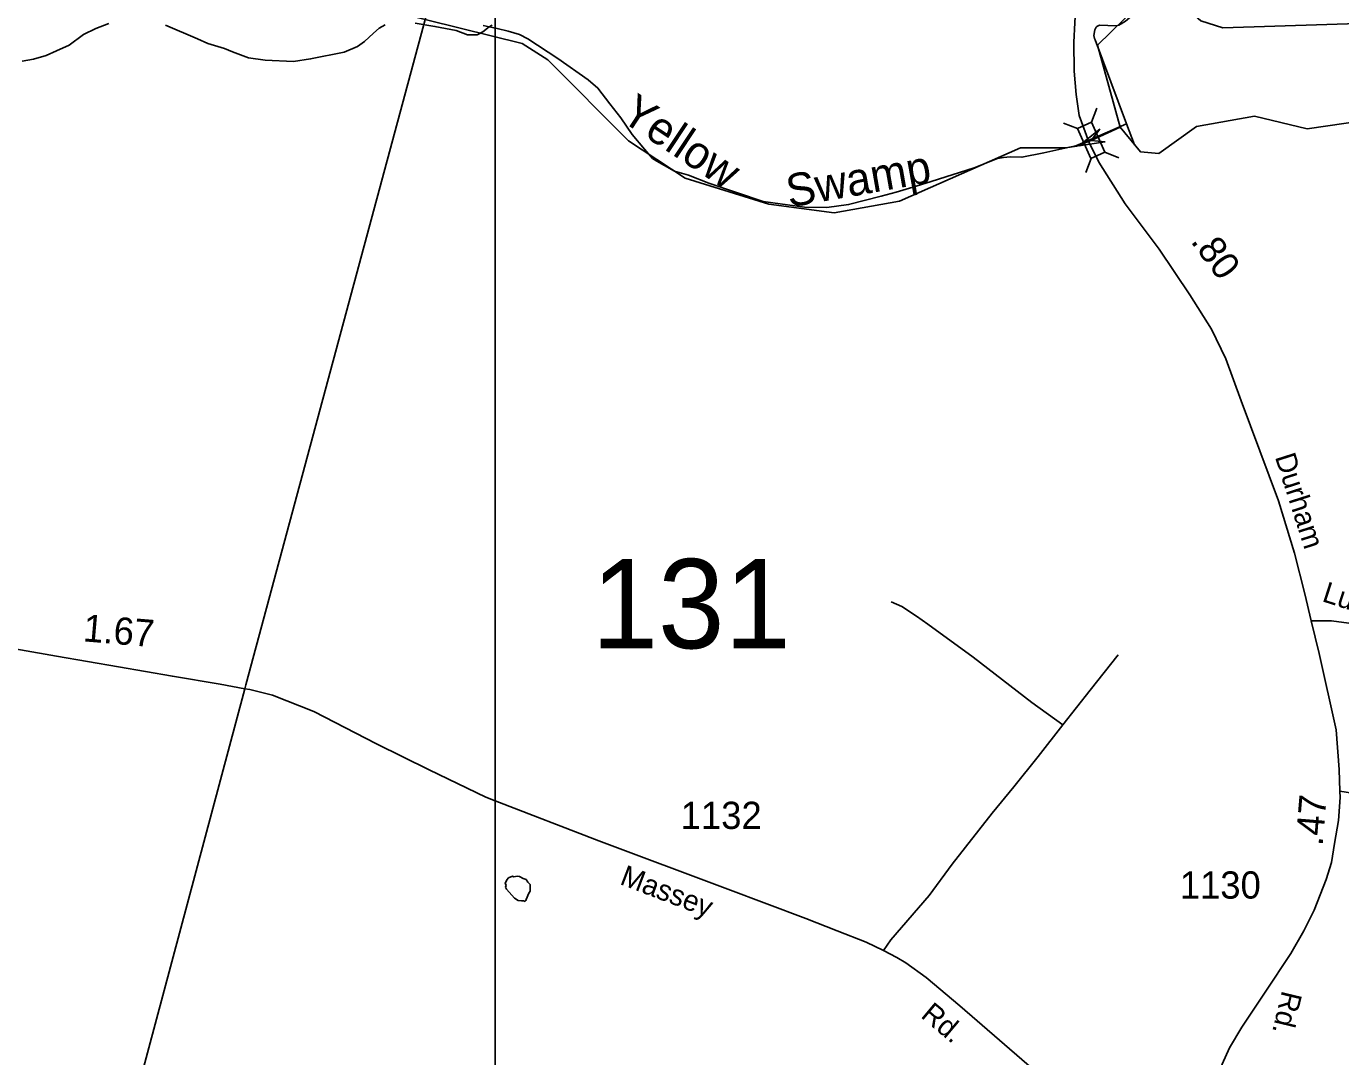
# Model space of a CAD drawing. Extents: x 2206922 to 2357709, y 510027 to 673830.
# Drawn here: x 2276310 to 2282342, y 554284 to 559014 of the extents above; entities that cross this region are included whole.
import ezdxf

# ---------------------------------------------------------------- set-up
doc = ezdxf.new("R2010")
doc.units = 0
for name, color, linetype in [('Exist Hydrographic Creek Single Shore', 7, 'Continuous'), ('Exist Hydrographic Creek Single Shore Label', 7, 'Continuous'), ('Exist Hydrographic Lake Shore', 7, 'Continuous'), ('Exist Hydrographic Misc Water Feature', 7, 'Continuous'), ('Exist Road Non-System Type 51', 7, 'Continuous'), ('Exist Road Secondary Mileage Hundredths English Label', 7, 'Continuous'), ('Exist Road Secondary Structure Standard Bridge Attributed CELL', 7, 'Continuous'), ('Exist Road Secondary Structure Standard Bridge CELL', 7, 'Continuous'), ('Exist Road Secondary Structure Standard Bridge Number Label', 7, 'Continuous'), ('Exist Road Secondary Type 51 Attributed', 7, 'Continuous'), ('Exist Road Secondary Type 51 Label', 7, 'Continuous'), ('Exist Road Secondary Type 51 Number Label', 7, 'Continuous'), ('Exist Utilities Electrical Transmission Line', 7, 'Continuous'), ('Map Preparation Inset Cut Line', 7, 'Continuous')]:
    doc.layers.add(name, color=color, linetype=linetype)

msp = doc.modelspace()

# ---------------------------------------------------------------- linework, layer by layer
at = {"layer": 'Exist Hydrographic Creek Single Shore'}
msp.add_lwpolyline([(2278010.7, 559077.1), (2278586.7, 558934.3), (2278703.8, 558859.8), (2279073.7, 558488.3), (2279333.7, 558315.8), (2279717.8, 558196.6), (2280017.8, 558157.7), (2280317.8, 558210.7), (2280872.9, 558455.2), (2281080.1, 558455.8), (2281130.4, 558462.7), (2281196.7, 558489), (2281329.7, 558551)], dxfattribs=at)
at = {"layer": 'Exist Hydrographic Lake Shore'}
for points in [[(2281329.7, 558551), (2281226.8, 558926.9), (2281474.9, 559171.2), (2281540.9, 559179.7), (2281700.9, 559038.8), (2281800.7, 559007.2), (2282516.8, 559028.8), (2282607.8, 559056.5), (2282738.8, 559306.4), (2282796.9, 559364.2), (2283186.9, 559536.7), (2283244.9, 559535.6), (2283295.8, 559495.2), (2283312.8, 559435.8)], [(2282679.8, 558530.3), (2282545.9, 558595.3), (2282187.9, 558543.5), (2281945.9, 558600.9), (2281679.7, 558553.7), (2281506.9, 558429.4), (2281422.8, 558437.6), (2281329.7, 558551)]]:
    msp.add_lwpolyline(points, dxfattribs=at)
at = {"layer": 'Exist Hydrographic Misc Water Feature'}
msp.add_line((2281396.4, 558469), (2281359, 558566.7), dxfattribs=at)
for points in [[(2281212, 558957.1), (2281209.6, 558971.2), (2281213.7, 558997.4), (2281219.4, 559009.1), (2281223.5, 559013.3), (2281235.4, 559019.2), (2281311.1, 559016), (2281323.4, 559018.2), (2281335, 559024.5), (2281355.1, 559036.5), (2281372.8, 559052.5), (2281406.4, 559118.8), (2281423.8, 559157.1), (2281429.8, 559167.2), (2281441.3, 559183.3), (2281449.5, 559191.4), (2281467.1, 559203.3), (2281491.3, 559215.9), (2281526.8, 559230), (2281545, 559234.2), (2281556.9, 559234.4)], [(2276689.6, 559026.5), (2276629.7, 559003.9), (2276572.3, 558975.7), (2276506.9, 558927.1), (2276448.9, 558900.6), (2276401.3, 558879.8), (2276343.3, 558863.4), (2276291.8, 558852.9)], [(2277957, 559020.5), (2277929.1, 559004.4), (2277903.3, 558981.9), (2277861.7, 558943.6), (2277829.9, 558921.2), (2277768.6, 558894.8), (2277615, 558863.6), (2277536.7, 558852.6), (2277407.1, 558857.6), (2277330.6, 558868.7), (2277256.6, 558896.1), (2277220.5, 558911.6), (2277144, 558934.9), (2277096.2, 558956.3), (2276949.8, 559018.9)], [(2278434.8, 559010.9), (2278405.1, 558988.6), (2278379, 558974.7), (2278335.1, 558974), (2278283.1, 558993.6), (2278185.2, 559012.8), (2278095, 559027.7)], [(2278448.9, 559019.3), (2278434.8, 559010.9)], [(2278434.8, 559010.9), (2278406.9, 559016.8)], [(2281359, 558566.7), (2281295.7, 558538.1), (2281190.5, 558493.2), (2281126.5, 558464.7), (2281076.5, 558454.4), (2280979.1, 558433.4), (2280879, 558412.3), (2280825.3, 558414), (2280795.1, 558411.6), (2280767.3, 558407.3), (2280659.8, 558364.3), (2280462.5, 558300.7), (2280394.5, 558279.8), (2280302.8, 558253), (2280233.5, 558234.3), (2280083.8, 558195.2), (2279983.8, 558182.3), (2279881.8, 558183), (2279691.6, 558209.2), (2279442.8, 558292.9), (2279348.7, 558330.3), (2279284.3, 558349.3), (2279204.3, 558394.6), (2279184.3, 558406.5), (2279147.8, 558450.2), (2279091, 558517.5), (2279038.5, 558593.1), (2278987.8, 558658.4), (2278933.3, 558729.8), (2278888.6, 558767.4), (2278750, 558866.1), (2278611.5, 558956.8), (2278573.2, 558976.3), (2278521.3, 558991.8), (2278470.9, 559003.5), (2278434.8, 559010.9)], [(2281359, 558566.7), (2281216.1, 558951.2), (2281212, 558957.1)], [(2278550.8, 555012.1), (2278514.1, 555052.2), (2278510.2, 555062), (2278511.9, 555069.9), (2278507.6, 555079.9), (2278511.9, 555087.7), (2278515.8, 555096.1), (2278523.6, 555104.2), (2278541.4, 555112.1), (2278547.6, 555110.3), (2278563.6, 555112.4), (2278573.4, 555110.5), (2278591.2, 555102.5), (2278604, 555096.6), (2278611.7, 555084.9), (2278622, 555074.8), (2278622.2, 555061), (2278622.2, 555043.1), (2278616.3, 555035.1), (2278604.4, 555004.9), (2278602.3, 555000.7), (2278598.8, 554996.8), (2278594.3, 554998.7), (2278590.6, 554998.8), (2278586.3, 554998.7), (2278582.6, 554998.8), (2278568.3, 555000.6), (2278550.8, 555012.1)]]:
    msp.add_lwpolyline(points, dxfattribs=at)
at = {"layer": 'Exist Road Non-System Type 51'}
for points in [[(2281067.1, 555807.4), (2280925, 555909.9), (2280655, 556117.2), (2280447.9, 556269.5), (2280395.1, 556306.1), (2280328.1, 556350.8), (2280279.4, 556371.1)], [(2281067.1, 555807.4), (2281193, 555965.8), (2281320.9, 556128.3)], [(2280244.1, 554772), (2280277.3, 554821.1), (2280454, 555024.2), (2280559.5, 555168.4), (2280742.3, 555402.1), (2280841.8, 555521.9), (2280953.4, 555662.1), (2281067.1, 555807.4)], [(2282337.9, 555502), (2282367.9, 555497.7), (2282395.7, 555493.4), (2282421.4, 555487), (2282440.7, 555463.4), (2282462.1, 555405.5), (2282548.7, 555181.8), (2282603.6, 555056.4)]]:
    msp.add_lwpolyline(points, dxfattribs=at)
at = {"layer": 'Exist Road Secondary Structure Standard Bridge Attributed CELL'}
msp.add_lwpolyline([(2281261.4, 558482.9), (2281140.9, 558464.5), (2281236.1, 558540.7), (2281196.7, 558489)], close=True, dxfattribs=at)
at = {"layer": 'Exist Road Secondary Structure Standard Bridge CELL'}
for p, q in [((2281223.6, 558637.8), (2281198.8, 558573.4)), ((2281069.8, 558569.6), (2281134.2, 558544.8)), ((2281259.7, 558435.2), (2281324.1, 558410.4)), ((2281196.6, 558407.2), (2281171.8, 558342.8))]:
    msp.add_line(p, q, dxfattribs=at)
msp.add_lwpolyline([(2281198.8, 558573.4), (2281260, 558435.3), (2281195.5, 558406.7), (2281134.2, 558544.8)], close=True, dxfattribs=at)
at = {"layer": 'Exist Road Secondary Type 51 Attributed'}
for points in [[(2281305.4, 560248.3), (2281183.3, 559736), (2281157.6, 559551.7), (2281137.2, 559253.4), (2281127.1, 559118.3), (2281116.9, 558940.9), (2281119.1, 558808), (2281127.6, 558700.8), (2281142.6, 558604.4), (2281186.2, 558482.9)], [(2281186.2, 558482.9), (2281232.6, 558390), (2281352.6, 558198.2), (2281508.9, 557990.3), (2281650.3, 557780.3), (2281748.8, 557623.8), (2281815.2, 557486.6), (2281885.9, 557293.7), (2282055.9, 556835.3), (2282129.6, 556595.1), (2282177.2, 556408.6), (2282207.2, 556284.3)], [(2282207.2, 556284.3), (2282243.7, 556135.3), (2282320.8, 555784.9), (2282335.8, 555602.7), (2282337.9, 555502), (2282340, 555473), (2282331.5, 555368), (2282314.3, 555263), (2282299.3, 555175.1), (2282275.8, 555097.9), (2282220.1, 554956.5), (2282173, 554862.2), (2282113, 554758.2), (2281995.2, 554580.3), (2281888.1, 554419.6), (2281832.4, 554325.3), (2281798.1, 554250.3), (2281776.7, 554186), (2281755.2, 554090.3), (2281744.5, 553973.8)], [(2282207.2, 556284.3), (2282300.3, 556284.8), (2282425.7, 556267.1), (2282562.8, 556220), (2282675.2, 556170.5), (2282848, 556066.2), (2282957, 555971.3)], [(2280982, 554181.7), (2280594, 554517.8), (2280440, 554646.8), (2280345.8, 554714.3), (2280305.1, 554738.9), (2280244.1, 554772), (2280164.5, 554810.4), (2280031.9, 554861), (2279888.3, 554918), (2279529.2, 555052.4), (2278937.8, 555274.3), (2278461.6, 555458.5), (2278418.8, 555475.1), (2278159.3, 555600.4), (2277917.9, 555719.6), (2277629.7, 555869.1), (2277439.6, 555943), (2277335.5, 555968.7), (2277313.3, 555972.9), (2277199.8, 555994.4), (2276981, 556030.6), (2276733.6, 556072.9), (2276448.4, 556122.7), (2275977.7, 556205.7)]]:
    msp.add_lwpolyline(points, dxfattribs=at)
at = {"layer": 'Exist Utilities Electrical Transmission Line'}
for points in [[(2278461.6, 560237.7), (2277317.9, 555990.3), (2277313.3, 555972.9)], [(2277313.3, 555972.9), (2276420, 552631.6), (2276411.8, 552601.1)]]:
    msp.add_lwpolyline(points, dxfattribs=at)
at = {"layer": 'Map Preparation Inset Cut Line'}
for p, q in [((2278461.6, 555458.5), (2278461.6, 560237.7)), ((2278461.6, 552918.8), (2278461.6, 555458.5))]:
    msp.add_line(p, q, dxfattribs=at)

# ---------------------------------------------------------------- texts
at = {"layer": 'Exist Hydrographic Creek Single Shore Label'}
for s, rotation, p in [('Yellow', 326.4378, (2279029.7, 558586.3)), ('Swamp', 10.02027, (2279811.8, 558182))]:
    msp.add_text(s, height=150, rotation=rotation, dxfattribs=at).set_placement(p)
at = {"layer": 'Exist Road Secondary Mileage Hundredths English Label'}
for s, rotation, p in [('.80', 306.56934, (2281650.6, 558026.2)), ('1.67', 355.17941, (2276568, 556190.9)), ('.47', 85.33555, (2282259.1, 555249.1))]:
    msp.add_text(s, height=125, rotation=rotation, dxfattribs=at).set_placement(p)
at = {"layer": 'Exist Road Secondary Structure Standard Bridge Number Label'}
msp.add_text('131', height=410.1, dxfattribs=at).set_placement((2278904.3, 556158.6))
at = {"layer": 'Exist Road Secondary Type 51 Label'}
for s, rotation, p in [('Durham', 287.77777, (2282039.5, 557037.3)), ('Ludwell', 342.19751, (2282252.3, 556375.6)), ('Massey', 339.14448, (2279029.5, 555077.2)), ('Rd.', 256.50536, (2282073.5, 554590.9)), ('Rd.', 320.07261, (2280410.7, 554467.5))]:
    msp.add_text(s, height=95, rotation=rotation, dxfattribs=at).set_placement(p)
at = {"layer": 'Exist Road Secondary Type 51 Number Label'}
for s, p in [('1132', (2279313.3, 555329.3)), ('1130', (2281603.6, 555009.6))]:
    msp.add_text(s, height=125, dxfattribs=at).set_placement(p)

doc.saveas('drawing.dxf')
